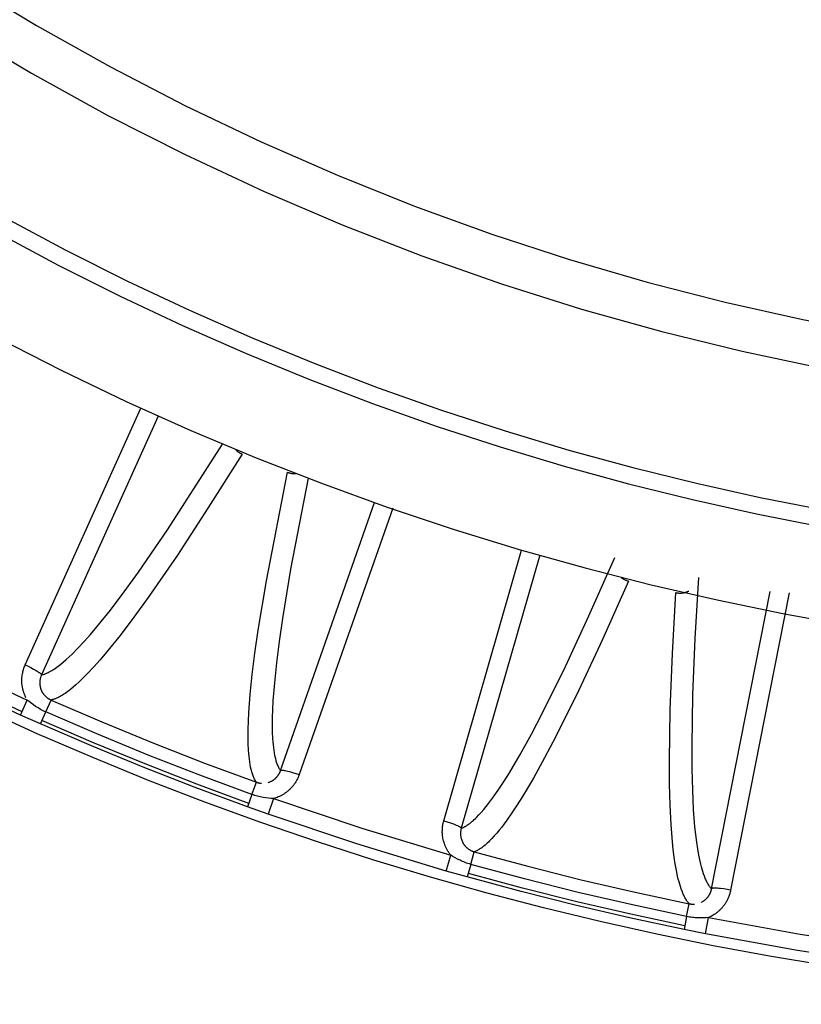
# Model space of a CAD drawing. Header units: millimetres. Extents: x -2637 to -1637, y 678 to 1678.
# Tile 257 of 348: x -2068 to -2047, y 1347 to 1373. Entities that reach past the tile are written whole.
import ezdxf

# ---------------------------------------------------------------- set-up
doc = ezdxf.new("R2010")
doc.units = ezdxf.units.MM
doc.layers.add('Make2D$B.SHOW mini', color=7, linetype='Continuous', true_color=0x000000)

msp = doc.modelspace()

# ---------------------------------------------------------------- linework, layer by layer
at = {"layer": 'Make2D$B.SHOW mini', "color": 18, "lineweight": -3, "true_color": 0x000000}
for points in [[(-2069.529, 1374.188), (-2067.608, 1373.024), (-2065.657, 1371.93), (-2063.681, 1370.907), (-2061.683, 1369.954), (-2059.667, 1369.072), (-2057.636, 1368.262), (-2055.595, 1367.523), (-2053.546, 1366.855), (-2051.493, 1366.257), (-2049.439, 1365.729), (-2047.388, 1365.27), (-2045.343, 1364.879), (-2043.307, 1364.554), (-2041.282, 1364.293), (-2039.272, 1364.096), (-2037.278, 1363.961)], [(-2069.735, 1372.949), (-2067.748, 1371.765), (-2065.732, 1370.654), (-2063.689, 1369.617), (-2061.625, 1368.653), (-2059.542, 1367.764), (-2057.445, 1366.95), (-2055.338, 1366.21), (-2053.225, 1365.544), (-2051.108, 1364.952), (-2048.992, 1364.432), (-2046.88, 1363.983), (-2044.775, 1363.605), (-2042.68, 1363.295), (-2040.599, 1363.053), (-2038.534, 1362.876), (-2036.487, 1362.762)], [(-2068.451, 1367.957), (-2066.839, 1367.097), (-2065.213, 1366.282), (-2063.574, 1365.511), (-2061.923, 1364.785), (-2060.263, 1364.104), (-2058.594, 1363.467), (-2056.92, 1362.875), (-2055.242, 1362.328), (-2053.56, 1361.824), (-2051.878, 1361.365), (-2050.196, 1360.949), (-2048.516, 1360.576), (-2046.84, 1360.245), (-2045.168, 1359.956), (-2043.503, 1359.708), (-2041.846, 1359.5), (-2040.197, 1359.332), (-2038.559, 1359.203), (-2036.932, 1359.112), (-2035.318, 1359.059)], [(-2068.664, 1367.568), (-2067.043, 1366.704), (-2065.406, 1365.884), (-2063.757, 1365.108), (-2062.096, 1364.378), (-2060.426, 1363.692), (-2058.747, 1363.052), (-2057.063, 1362.456), (-2055.374, 1361.905), (-2053.682, 1361.399), (-2051.989, 1360.936), (-2050.297, 1360.518), (-2048.607, 1360.142), (-2046.92, 1359.809), (-2045.238, 1359.518), (-2043.563, 1359.269), (-2041.895, 1359.06), (-2040.237, 1358.891), (-2038.589, 1358.762), (-2036.952, 1358.67), (-2035.328, 1358.616)], [(-2068.627, 1364.776), (-2066.944, 1363.918), (-2065.246, 1363.105), (-2063.537, 1362.339), (-2061.818, 1361.619), (-2060.09, 1360.946), (-2058.356, 1360.319), (-2056.617, 1359.738), (-2054.876, 1359.202), (-2053.133, 1358.713), (-2051.39, 1358.268), (-2049.649, 1357.868), (-2047.912, 1357.512), (-2046.18, 1357.199), (-2044.454, 1356.928), (-2042.736, 1356.7), (-2041.027, 1356.513), (-2039.329, 1356.366), (-2037.642, 1356.259), (-2035.968, 1356.19)], [(-2067.91, 1356.155), (-2064.858, 1362.927)], [(-2064.403, 1362.721), (-2067.48, 1355.891)], [(-2067.48, 1355.891), (-2067.467, 1355.894), (-2067.453, 1355.898), (-2067.439, 1355.901), (-2067.424, 1355.906), (-2067.41, 1355.91), (-2067.395, 1355.915), (-2067.381, 1355.921), (-2067.366, 1355.926), (-2067.351, 1355.933), (-2067.336, 1355.939), (-2067.305, 1355.953), (-2067.274, 1355.969), (-2067.242, 1355.986), (-2067.21, 1356.005), (-2067.177, 1356.025), (-2067.144, 1356.046), (-2067.11, 1356.069), (-2067.076, 1356.093), (-2067.042, 1356.118), (-2066.971, 1356.172), (-2066.899, 1356.232), (-2066.826, 1356.296), (-2066.751, 1356.364), (-2066.674, 1356.437), (-2066.517, 1356.595), (-2066.355, 1356.769), (-2066.188, 1356.958), (-2066.016, 1357.16), (-2065.663, 1357.601), (-2065.296, 1358.085), (-2064.921, 1358.604), (-2064.152, 1359.723), (-2062.701, 1361.983)], [(-2062.187, 1361.718), (-2063.086, 1360.287), (-2063.892, 1359.054), (-2064.663, 1357.935), (-2065.039, 1357.416), (-2065.407, 1356.932), (-2065.761, 1356.492), (-2065.933, 1356.29), (-2066.1, 1356.102), (-2066.263, 1355.928), (-2066.343, 1355.848), (-2066.421, 1355.771), (-2066.498, 1355.698), (-2066.573, 1355.63), (-2066.647, 1355.566), (-2066.719, 1355.507), (-2066.789, 1355.453), (-2066.824, 1355.428), (-2066.858, 1355.404), (-2066.892, 1355.382), (-2066.925, 1355.361), (-2066.958, 1355.341), (-2066.99, 1355.322), (-2067.022, 1355.305), (-2067.053, 1355.29), (-2067.084, 1355.276), (-2067.099, 1355.27), (-2067.114, 1355.263), (-2067.129, 1355.258), (-2067.144, 1355.252), (-2067.158, 1355.248), (-2067.173, 1355.243), (-2067.187, 1355.239), (-2067.201, 1355.235), (-2067.215, 1355.232), (-2067.229, 1355.229)], [(-2062.363, 1361.841), (-2062.356, 1361.834), (-2062.35, 1361.827), (-2062.341, 1361.819), (-2062.332, 1361.81), (-2062.323, 1361.802), (-2062.314, 1361.794), (-2062.305, 1361.787), (-2062.295, 1361.779), (-2062.285, 1361.772), (-2062.275, 1361.765), (-2062.265, 1361.758), (-2062.254, 1361.752), (-2062.243, 1361.746), (-2062.233, 1361.74), (-2062.221, 1361.734), (-2062.21, 1361.729), (-2062.198, 1361.723), (-2062.187, 1361.718)], [(-2061.81, 1353.061), (-2061.816, 1353.07), (-2061.822, 1353.079), (-2061.828, 1353.089), (-2061.834, 1353.098), (-2061.845, 1353.118), (-2061.856, 1353.139), (-2061.867, 1353.16), (-2061.877, 1353.183), (-2061.887, 1353.206), (-2061.896, 1353.231), (-2061.906, 1353.256), (-2061.915, 1353.283), (-2061.923, 1353.31), (-2061.931, 1353.338), (-2061.939, 1353.367), (-2061.947, 1353.397), (-2061.96, 1353.459), (-2061.973, 1353.525), (-2061.984, 1353.594), (-2061.994, 1353.666), (-2062.003, 1353.742), (-2062.01, 1353.821), (-2062.016, 1353.904), (-2062.024, 1354.078), (-2062.027, 1354.264), (-2062.025, 1354.463), (-2062.019, 1354.674), (-2062.008, 1354.896), (-2061.972, 1355.376), (-2061.918, 1355.9), (-2061.847, 1356.467), (-2061.76, 1357.073), (-2061.546, 1358.377), (-2060.986, 1361.238)], [(-2060.986, 1361.238), (-2060.974, 1361.234), (-2060.962, 1361.229), (-2060.95, 1361.226), (-2060.938, 1361.222), (-2060.926, 1361.219), (-2060.914, 1361.216), (-2060.902, 1361.213), (-2060.89, 1361.211), (-2060.878, 1361.209), (-2060.866, 1361.208), (-2060.854, 1361.206), (-2060.841, 1361.205), (-2060.829, 1361.205), (-2060.817, 1361.204), (-2060.805, 1361.204), (-2060.793, 1361.205), (-2060.782, 1361.205), (-2060.771, 1361.206)], [(-2061.171, 1353.368), (-2061.177, 1353.376), (-2061.183, 1353.386), (-2061.189, 1353.395), (-2061.195, 1353.404), (-2061.206, 1353.424), (-2061.217, 1353.445), (-2061.227, 1353.467), (-2061.237, 1353.49), (-2061.247, 1353.513), (-2061.257, 1353.538), (-2061.266, 1353.563), (-2061.274, 1353.59), (-2061.283, 1353.617), (-2061.291, 1353.645), (-2061.299, 1353.674), (-2061.306, 1353.704), (-2061.32, 1353.766), (-2061.332, 1353.832), (-2061.343, 1353.902), (-2061.352, 1353.974), (-2061.361, 1354.05), (-2061.367, 1354.129), (-2061.373, 1354.212), (-2061.381, 1354.386), (-2061.383, 1354.573), (-2061.381, 1354.772), (-2061.374, 1354.982), (-2061.363, 1355.205), (-2061.325, 1355.684), (-2061.271, 1356.208), (-2061.199, 1356.775), (-2061.112, 1357.381), (-2060.896, 1358.684), (-2060.43, 1361.081)], [(-2061.171, 1353.368), (-2058.69, 1360.436)], [(-2058.211, 1360.291), (-2060.678, 1353.262)], [(-2056.863, 1352.045), (-2054.808, 1359.183)], [(-2054.327, 1359.049), (-2056.4, 1351.845)], [(-2056.4, 1351.845), (-2056.387, 1351.85), (-2056.374, 1351.855), (-2056.36, 1351.861), (-2056.347, 1351.867), (-2056.333, 1351.874), (-2056.319, 1351.881), (-2056.306, 1351.889), (-2056.292, 1351.896), (-2056.278, 1351.905), (-2056.264, 1351.913), (-2056.235, 1351.932), (-2056.207, 1351.952), (-2056.178, 1351.973), (-2056.149, 1351.996), (-2056.119, 1352.021), (-2056.089, 1352.046), (-2056.059, 1352.074), (-2056.029, 1352.102), (-2055.998, 1352.132), (-2055.937, 1352.196), (-2055.874, 1352.265), (-2055.81, 1352.339), (-2055.745, 1352.417), (-2055.68, 1352.5), (-2055.547, 1352.679), (-2055.411, 1352.875), (-2055.273, 1353.085), (-2055.132, 1353.31), (-2054.845, 1353.796), (-2054.551, 1354.328), (-2054.254, 1354.895), (-2053.652, 1356.112), (-2053.032, 1357.448), (-2052.348, 1358.993)], [(-2051.992, 1358.368), (-2052.678, 1356.822), (-2053.3, 1355.487), (-2053.903, 1354.27), (-2054.202, 1353.702), (-2054.496, 1353.171), (-2054.784, 1352.685), (-2054.926, 1352.461), (-2055.064, 1352.251), (-2055.201, 1352.056), (-2055.268, 1351.964), (-2055.334, 1351.877), (-2055.4, 1351.794), (-2055.465, 1351.716), (-2055.529, 1351.642), (-2055.592, 1351.574), (-2055.654, 1351.51), (-2055.685, 1351.48), (-2055.715, 1351.452), (-2055.745, 1351.425), (-2055.775, 1351.399), (-2055.805, 1351.375), (-2055.834, 1351.352), (-2055.863, 1351.331), (-2055.892, 1351.311), (-2055.92, 1351.293), (-2055.934, 1351.284), (-2055.948, 1351.276), (-2055.962, 1351.268), (-2055.976, 1351.261), (-2055.99, 1351.254), (-2056.003, 1351.247), (-2056.017, 1351.241), (-2056.03, 1351.236), (-2056.044, 1351.23), (-2056.057, 1351.225)], [(-2052.185, 1358.465), (-2052.177, 1358.459), (-2052.169, 1358.453), (-2052.16, 1358.445), (-2052.15, 1358.438), (-2052.139, 1358.432), (-2052.129, 1358.425), (-2052.119, 1358.419), (-2052.108, 1358.413), (-2052.097, 1358.407), (-2052.086, 1358.402), (-2052.075, 1358.396), (-2052.064, 1358.391), (-2052.052, 1358.387), (-2052.04, 1358.382), (-2052.029, 1358.378), (-2052.016, 1358.374), (-2052.004, 1358.371), (-2051.992, 1358.368)], [(-2049.795, 1350.247), (-2049.802, 1350.254), (-2049.809, 1350.262), (-2049.822, 1350.277), (-2049.835, 1350.294), (-2049.847, 1350.311), (-2049.86, 1350.329), (-2049.872, 1350.348), (-2049.884, 1350.368), (-2049.896, 1350.388), (-2049.908, 1350.41), (-2049.92, 1350.432), (-2049.931, 1350.455), (-2049.942, 1350.479), (-2049.953, 1350.504), (-2049.964, 1350.53), (-2049.986, 1350.583), (-2050.006, 1350.64), (-2050.026, 1350.701), (-2050.045, 1350.764), (-2050.064, 1350.831), (-2050.082, 1350.902), (-2050.099, 1350.975), (-2050.131, 1351.132), (-2050.161, 1351.301), (-2050.188, 1351.483), (-2050.212, 1351.678), (-2050.234, 1351.887), (-2050.269, 1352.342), (-2050.293, 1352.851), (-2050.307, 1353.412), (-2050.31, 1354.022), (-2050.287, 1355.367), (-2050.226, 1356.851), (-2050.132, 1358.457)], [(-2050.384, 1349.853), (-2050.391, 1349.86), (-2050.397, 1349.868), (-2050.41, 1349.883), (-2050.423, 1349.899), (-2050.436, 1349.916), (-2050.449, 1349.934), (-2050.461, 1349.953), (-2050.473, 1349.973), (-2050.485, 1349.993), (-2050.497, 1350.015), (-2050.509, 1350.037), (-2050.521, 1350.06), (-2050.532, 1350.084), (-2050.543, 1350.109), (-2050.554, 1350.134), (-2050.576, 1350.188), (-2050.597, 1350.245), (-2050.617, 1350.305), (-2050.636, 1350.368), (-2050.655, 1350.435), (-2050.673, 1350.505), (-2050.691, 1350.578), (-2050.724, 1350.735), (-2050.754, 1350.904), (-2050.781, 1351.086), (-2050.806, 1351.281), (-2050.828, 1351.489), (-2050.864, 1351.945), (-2050.889, 1352.453), (-2050.904, 1353.015), (-2050.908, 1353.624), (-2050.887, 1354.97), (-2050.828, 1356.455), (-2050.735, 1358.064)], [(-2050.735, 1358.064), (-2050.723, 1358.061), (-2050.71, 1358.058), (-2050.698, 1358.056), (-2050.685, 1358.055), (-2050.673, 1358.053), (-2050.66, 1358.052), (-2050.648, 1358.051), (-2050.636, 1358.051), (-2050.624, 1358.051), (-2050.612, 1358.051), (-2050.599, 1358.051), (-2050.587, 1358.052), (-2050.575, 1358.053), (-2050.563, 1358.054), (-2050.551, 1358.056), (-2050.539, 1358.058), (-2050.53, 1358.06), (-2050.521, 1358.061), (-2050.512, 1358.063), (-2050.503, 1358.066), (-2050.494, 1358.068), (-2050.485, 1358.07), (-2050.476, 1358.073), (-2050.467, 1358.076), (-2050.458, 1358.079), (-2050.45, 1358.082), (-2050.441, 1358.086), (-2050.432, 1358.089), (-2050.423, 1358.093), (-2050.415, 1358.097), (-2050.406, 1358.101), (-2050.398, 1358.105)], [(-2049.795, 1350.247), (-2048.25, 1358.093)], [(-2047.748, 1358.059), (-2049.293, 1350.213)], [(-2072.274, 1357.374), (-2070.081, 1356.269), (-2067.856, 1355.229)], [(-2067.994, 1354.921), (-2070.222, 1355.962), (-2072.43, 1357.075)], [(-2068.034, 1354.832), (-2070.27, 1355.878), (-2072.475, 1356.989)], [(-2067.89, 1355.29), (-2067.901, 1355.313), (-2067.912, 1355.336), (-2067.921, 1355.358), (-2067.93, 1355.381), (-2067.938, 1355.4), (-2067.944, 1355.419), (-2067.95, 1355.437), (-2067.956, 1355.456), (-2067.962, 1355.474), (-2067.966, 1355.493), (-2067.971, 1355.511), (-2067.975, 1355.529), (-2067.979, 1355.547), (-2067.982, 1355.564), (-2067.985, 1355.582), (-2067.988, 1355.599), (-2067.992, 1355.633), (-2067.995, 1355.667), (-2067.997, 1355.7), (-2067.998, 1355.732), (-2067.998, 1355.764), (-2067.997, 1355.795), (-2067.995, 1355.826), (-2067.992, 1355.857), (-2067.988, 1355.887), (-2067.983, 1355.917), (-2067.977, 1355.947), (-2067.97, 1355.977), (-2067.963, 1356.007), (-2067.954, 1356.036), (-2067.945, 1356.066), (-2067.934, 1356.096), (-2067.922, 1356.125), (-2067.91, 1356.155)], [(-2067.91, 1356.155), (-2067.836, 1356.121), (-2067.762, 1356.084), (-2067.69, 1356.046), (-2067.656, 1356.028), (-2067.624, 1356.009), (-2067.595, 1355.992), (-2067.568, 1355.975), (-2067.545, 1355.959), (-2067.535, 1355.952), (-2067.526, 1355.945), (-2067.517, 1355.938), (-2067.51, 1355.932), (-2067.506, 1355.929), (-2067.503, 1355.926), (-2067.5, 1355.923), (-2067.497, 1355.92), (-2067.494, 1355.918), (-2067.492, 1355.915), (-2067.49, 1355.913), (-2067.488, 1355.91), (-2067.487, 1355.909), (-2067.486, 1355.908), (-2067.486, 1355.907), (-2067.485, 1355.906), (-2067.484, 1355.905), (-2067.484, 1355.904), (-2067.483, 1355.903), (-2067.483, 1355.902)], [(-2067.48, 1355.891), (-2067.487, 1355.876), (-2067.493, 1355.861), (-2067.499, 1355.845), (-2067.504, 1355.83), (-2067.508, 1355.815), (-2067.512, 1355.799), (-2067.515, 1355.784), (-2067.518, 1355.768), (-2067.521, 1355.753), (-2067.523, 1355.737), (-2067.524, 1355.721), (-2067.525, 1355.705), (-2067.525, 1355.689), (-2067.525, 1355.672), (-2067.525, 1355.655), (-2067.523, 1355.638), (-2067.523, 1355.629), (-2067.521, 1355.621), (-2067.52, 1355.612), (-2067.519, 1355.603), (-2067.517, 1355.594), (-2067.516, 1355.584), (-2067.514, 1355.575), (-2067.511, 1355.566), (-2067.509, 1355.556), (-2067.506, 1355.547), (-2067.504, 1355.537), (-2067.5, 1355.528), (-2067.497, 1355.518), (-2067.494, 1355.508), (-2067.49, 1355.498), (-2067.486, 1355.489), (-2067.481, 1355.479), (-2067.477, 1355.469), (-2067.472, 1355.459), (-2067.467, 1355.449), (-2067.461, 1355.439), (-2067.456, 1355.429), (-2067.45, 1355.42), (-2067.444, 1355.41), (-2067.437, 1355.4), (-2067.43, 1355.391), (-2067.423, 1355.382), (-2067.416, 1355.372), (-2067.409, 1355.363), (-2067.401, 1355.354), (-2067.393, 1355.345), (-2067.385, 1355.337), (-2067.376, 1355.328), (-2067.368, 1355.32), (-2067.359, 1355.312), (-2067.35, 1355.304), (-2067.34, 1355.297), (-2067.331, 1355.289), (-2067.321, 1355.282), (-2067.312, 1355.275), (-2067.302, 1355.268), (-2067.292, 1355.262), (-2067.282, 1355.256), (-2067.271, 1355.25), (-2067.261, 1355.244), (-2067.251, 1355.239), (-2067.24, 1355.234), (-2067.229, 1355.229)], [(-2068.034, 1354.832), (-2067.856, 1355.229)], [(-2067.368, 1354.914), (-2067.404, 1354.93), (-2067.439, 1354.947), (-2067.473, 1354.964), (-2067.506, 1354.982), (-2067.539, 1355.001), (-2067.571, 1355.021), (-2067.603, 1355.04), (-2067.634, 1355.061), (-2067.693, 1355.102), (-2067.75, 1355.144), (-2067.804, 1355.186), (-2067.856, 1355.229)], [(-2067.368, 1354.914), (-2067.229, 1355.229)], [(-2067.229, 1355.229), (-2065.889, 1354.651), (-2064.538, 1354.097), (-2063.179, 1353.567), (-2061.81, 1353.061)], [(-2033.717, 1347.201), (-2036.566, 1347.25), (-2039.45, 1347.397), (-2042.365, 1347.648), (-2043.832, 1347.813), (-2045.306, 1348.005), (-2046.784, 1348.224), (-2048.267, 1348.472), (-2049.753, 1348.747), (-2051.243, 1349.051), (-2052.735, 1349.383), (-2054.228, 1349.745), (-2055.722, 1350.136), (-2057.215, 1350.557), (-2058.708, 1351.007), (-2060.199, 1351.487), (-2061.687, 1351.997), (-2063.172, 1352.538), (-2064.652, 1353.108), (-2066.127, 1353.709), (-2067.596, 1354.34), (-2069.057, 1355.002)], [(-2067.507, 1354.599), (-2067.368, 1354.914)], [(-2061.926, 1352.737), (-2063.301, 1353.245), (-2064.666, 1353.777), (-2066.023, 1354.334), (-2067.368, 1354.914)], [(-2067.507, 1354.599), (-2068.034, 1354.832)], [(-2062.008, 1352.503), (-2063.38, 1353.01), (-2064.748, 1353.543), (-2066.111, 1354.102), (-2067.469, 1354.687)], [(-2062.043, 1352.413), (-2063.423, 1352.923), (-2064.794, 1353.458), (-2066.156, 1354.016), (-2067.507, 1354.599)], [(-2061.498, 1353.053), (-2061.482, 1353.058), (-2061.467, 1353.063), (-2061.452, 1353.07), (-2061.436, 1353.076), (-2061.421, 1353.084), (-2061.405, 1353.091), (-2061.398, 1353.096), (-2061.39, 1353.1), (-2061.383, 1353.105), (-2061.375, 1353.109), (-2061.367, 1353.114), (-2061.36, 1353.119), (-2061.352, 1353.125), (-2061.345, 1353.13), (-2061.337, 1353.136), (-2061.33, 1353.142), (-2061.323, 1353.148), (-2061.315, 1353.154), (-2061.308, 1353.16), (-2061.301, 1353.167), (-2061.294, 1353.174), (-2061.287, 1353.181), (-2061.28, 1353.188), (-2061.273, 1353.196), (-2061.266, 1353.203), (-2061.259, 1353.211), (-2061.253, 1353.219), (-2061.246, 1353.227), (-2061.24, 1353.236), (-2061.234, 1353.245), (-2061.228, 1353.254), (-2061.222, 1353.263), (-2061.216, 1353.272), (-2061.21, 1353.282), (-2061.205, 1353.292), (-2061.199, 1353.302), (-2061.194, 1353.312), (-2061.189, 1353.323), (-2061.184, 1353.334), (-2061.18, 1353.345), (-2061.175, 1353.356), (-2061.171, 1353.368)], [(-2061.171, 1353.368), (-2061.171, 1353.368), (-2061.171, 1353.368), (-2061.17, 1353.368), (-2061.17, 1353.369), (-2061.17, 1353.369), (-2061.17, 1353.369), (-2061.169, 1353.37), (-2061.169, 1353.37), (-2061.169, 1353.37), (-2061.169, 1353.37), (-2061.168, 1353.371), (-2061.168, 1353.371), (-2061.168, 1353.371), (-2061.167, 1353.372), (-2061.167, 1353.372), (-2061.166, 1353.372), (-2061.166, 1353.372), (-2061.166, 1353.373), (-2061.165, 1353.373), (-2061.165, 1353.373), (-2061.164, 1353.373), (-2061.164, 1353.373), (-2061.163, 1353.374), (-2061.163, 1353.374), (-2061.162, 1353.374), (-2061.161, 1353.374), (-2061.16, 1353.375), (-2061.159, 1353.375), (-2061.158, 1353.375), (-2061.156, 1353.376), (-2061.155, 1353.376), (-2061.153, 1353.376), (-2061.152, 1353.376), (-2061.15, 1353.377), (-2061.148, 1353.377), (-2061.145, 1353.377), (-2061.141, 1353.377), (-2061.137, 1353.377), (-2061.132, 1353.377), (-2061.127, 1353.377), (-2061.122, 1353.377), (-2061.117, 1353.377), (-2061.105, 1353.376), (-2061.093, 1353.374), (-2061.079, 1353.372), (-2061.064, 1353.37), (-2061.049, 1353.367), (-2061.015, 1353.361), (-2060.977, 1353.352), (-2060.937, 1353.342), (-2060.852, 1353.318), (-2060.764, 1353.291), (-2060.678, 1353.262)], [(-2060.678, 1353.262), (-2060.687, 1353.238), (-2060.696, 1353.215), (-2060.706, 1353.192), (-2060.716, 1353.17), (-2060.727, 1353.148), (-2060.737, 1353.127), (-2060.749, 1353.107), (-2060.76, 1353.086), (-2060.772, 1353.067), (-2060.784, 1353.048), (-2060.797, 1353.029), (-2060.809, 1353.011), (-2060.822, 1352.993), (-2060.836, 1352.976), (-2060.849, 1352.959), (-2060.863, 1352.942), (-2060.877, 1352.927), (-2060.891, 1352.911), (-2060.905, 1352.896), (-2060.92, 1352.881), (-2060.934, 1352.867), (-2060.949, 1352.854), (-2060.964, 1352.84), (-2060.979, 1352.827), (-2060.994, 1352.815), (-2061.009, 1352.803), (-2061.025, 1352.791), (-2061.04, 1352.78), (-2061.056, 1352.769), (-2061.071, 1352.758), (-2061.087, 1352.748), (-2061.103, 1352.738), (-2061.118, 1352.729), (-2061.134, 1352.72), (-2061.15, 1352.711), (-2061.166, 1352.703), (-2061.182, 1352.695), (-2061.198, 1352.687), (-2061.23, 1352.673), (-2061.261, 1352.66), (-2061.293, 1352.649), (-2061.325, 1352.638), (-2061.356, 1352.629)], [(-2061.926, 1352.737), (-2061.81, 1353.061)], [(-2061.81, 1353.061), (-2061.801, 1353.058), (-2061.792, 1353.055), (-2061.783, 1353.052), (-2061.774, 1353.05), (-2061.765, 1353.048), (-2061.757, 1353.046), (-2061.74, 1353.042), (-2061.724, 1353.039), (-2061.708, 1353.036), (-2061.692, 1353.035), (-2061.677, 1353.033)], [(-2061.926, 1352.737), (-2062.043, 1352.413)], [(-2061.356, 1352.629), (-2061.423, 1352.634), (-2061.491, 1352.641), (-2061.561, 1352.649), (-2061.633, 1352.66), (-2061.669, 1352.667), (-2061.706, 1352.674), (-2061.742, 1352.683), (-2061.779, 1352.692), (-2061.816, 1352.702), (-2061.853, 1352.712), (-2061.889, 1352.724), (-2061.926, 1352.737)], [(-2061.356, 1352.629), (-2061.501, 1352.219)], [(-2061.356, 1352.629), (-2059.028, 1351.848), (-2056.677, 1351.136)], [(-2061.501, 1352.219), (-2062.043, 1352.413)], [(-2056.797, 1350.718), (-2059.16, 1351.434), (-2061.501, 1352.219)], [(-2056.677, 1351.136), (-2056.691, 1351.153), (-2056.704, 1351.171), (-2056.717, 1351.188), (-2056.729, 1351.206), (-2056.741, 1351.223), (-2056.752, 1351.241), (-2056.763, 1351.258), (-2056.773, 1351.276), (-2056.783, 1351.294), (-2056.792, 1351.311), (-2056.801, 1351.329), (-2056.809, 1351.346), (-2056.817, 1351.364), (-2056.825, 1351.381), (-2056.832, 1351.399), (-2056.838, 1351.416), (-2056.844, 1351.433), (-2056.85, 1351.45), (-2056.856, 1351.467), (-2056.861, 1351.484), (-2056.87, 1351.517), (-2056.878, 1351.549), (-2056.885, 1351.582), (-2056.89, 1351.614), (-2056.894, 1351.645), (-2056.898, 1351.677), (-2056.9, 1351.708), (-2056.902, 1351.738), (-2056.902, 1351.769), (-2056.901, 1351.799), (-2056.9, 1351.83), (-2056.898, 1351.86), (-2056.894, 1351.891), (-2056.89, 1351.921), (-2056.885, 1351.952), (-2056.878, 1351.983), (-2056.871, 1352.014), (-2056.863, 1352.045)], [(-2056.863, 1352.045), (-2056.777, 1352.019), (-2056.689, 1351.99), (-2056.606, 1351.96), (-2056.567, 1351.945), (-2056.532, 1351.93), (-2056.5, 1351.916), (-2056.486, 1351.909), (-2056.472, 1351.902), (-2056.46, 1351.896), (-2056.449, 1351.89), (-2056.439, 1351.884), (-2056.435, 1351.881), (-2056.43, 1351.878), (-2056.426, 1351.876), (-2056.423, 1351.873), (-2056.419, 1351.87), (-2056.416, 1351.868), (-2056.413, 1351.866), (-2056.412, 1351.864), (-2056.411, 1351.863), (-2056.41, 1351.862), (-2056.409, 1351.861), (-2056.408, 1351.86), (-2056.407, 1351.859), (-2056.406, 1351.858), (-2056.405, 1351.857), (-2056.404, 1351.856), (-2056.404, 1351.856), (-2056.404, 1351.855), (-2056.403, 1351.855), (-2056.403, 1351.854), (-2056.403, 1351.854), (-2056.402, 1351.853), (-2056.402, 1351.853), (-2056.402, 1351.852), (-2056.402, 1351.852), (-2056.402, 1351.851), (-2056.401, 1351.851), (-2056.401, 1351.85), (-2056.401, 1351.85), (-2056.401, 1351.85), (-2056.401, 1351.849), (-2056.401, 1351.849), (-2056.401, 1351.848), (-2056.4, 1351.848), (-2056.4, 1351.848), (-2056.4, 1351.847), (-2056.4, 1351.847), (-2056.4, 1351.846), (-2056.4, 1351.846), (-2056.4, 1351.846), (-2056.4, 1351.845), (-2056.4, 1351.845)], [(-2056.4, 1351.845), (-2056.405, 1351.829), (-2056.409, 1351.813), (-2056.412, 1351.797), (-2056.414, 1351.781), (-2056.417, 1351.765), (-2056.418, 1351.75), (-2056.42, 1351.734), (-2056.42, 1351.718), (-2056.42, 1351.702), (-2056.42, 1351.687), (-2056.419, 1351.671), (-2056.418, 1351.654), (-2056.416, 1351.638), (-2056.414, 1351.622), (-2056.41, 1351.605), (-2056.407, 1351.588), (-2056.405, 1351.58), (-2056.402, 1351.571), (-2056.4, 1351.563), (-2056.397, 1351.554), (-2056.394, 1351.545), (-2056.391, 1351.536), (-2056.388, 1351.528), (-2056.385, 1351.519), (-2056.381, 1351.51), (-2056.377, 1351.501), (-2056.373, 1351.492), (-2056.368, 1351.482), (-2056.364, 1351.473), (-2056.359, 1351.464), (-2056.354, 1351.455), (-2056.348, 1351.446), (-2056.342, 1351.437), (-2056.336, 1351.428), (-2056.33, 1351.418), (-2056.324, 1351.409), (-2056.317, 1351.4), (-2056.31, 1351.392), (-2056.303, 1351.383), (-2056.295, 1351.374), (-2056.287, 1351.366), (-2056.279, 1351.357), (-2056.271, 1351.349), (-2056.263, 1351.341), (-2056.254, 1351.333), (-2056.245, 1351.325), (-2056.236, 1351.317), (-2056.226, 1351.31), (-2056.217, 1351.303), (-2056.207, 1351.296), (-2056.197, 1351.289), (-2056.187, 1351.283), (-2056.177, 1351.277), (-2056.167, 1351.271), (-2056.156, 1351.265), (-2056.145, 1351.259), (-2056.135, 1351.254), (-2056.124, 1351.249), (-2056.113, 1351.245), (-2056.102, 1351.24), (-2056.091, 1351.236), (-2056.08, 1351.232), (-2056.068, 1351.229), (-2056.057, 1351.225)], [(-2056.797, 1350.718), (-2056.677, 1351.136)], [(-2056.15, 1350.893), (-2056.188, 1350.904), (-2056.224, 1350.916), (-2056.261, 1350.929), (-2056.296, 1350.942), (-2056.332, 1350.956), (-2056.366, 1350.97), (-2056.4, 1350.985), (-2056.434, 1351.001), (-2056.498, 1351.033), (-2056.56, 1351.067), (-2056.62, 1351.101), (-2056.677, 1351.136)], [(-2056.15, 1350.893), (-2056.057, 1351.225)], [(-2056.057, 1351.225), (-2054.648, 1350.845), (-2053.233, 1350.489), (-2051.811, 1350.159), (-2050.384, 1349.853)], [(-2056.15, 1350.893), (-2056.243, 1350.562)], [(-2050.453, 1349.515), (-2051.886, 1349.822), (-2053.314, 1350.154), (-2054.735, 1350.511), (-2056.15, 1350.893)], [(-2056.243, 1350.562), (-2056.797, 1350.718)], [(-2050.522, 1349.178), (-2051.961, 1349.486), (-2053.395, 1349.819), (-2054.822, 1350.178), (-2056.243, 1350.562)], [(-2050.503, 1349.272), (-2051.928, 1349.577), (-2053.355, 1349.909), (-2054.783, 1350.268), (-2056.211, 1350.653)], [(-2050.074, 1349.889), (-2050.06, 1349.896), (-2050.045, 1349.904), (-2050.031, 1349.912), (-2050.016, 1349.921), (-2050.002, 1349.93), (-2049.988, 1349.94), (-2049.981, 1349.946), (-2049.974, 1349.951), (-2049.967, 1349.957), (-2049.96, 1349.963), (-2049.954, 1349.969), (-2049.947, 1349.975), (-2049.94, 1349.981), (-2049.934, 1349.987), (-2049.927, 1349.994), (-2049.921, 1350.001), (-2049.914, 1350.008), (-2049.908, 1350.015), (-2049.902, 1350.023), (-2049.895, 1350.03), (-2049.889, 1350.038), (-2049.883, 1350.046), (-2049.878, 1350.054), (-2049.872, 1350.062), (-2049.866, 1350.071), (-2049.861, 1350.08), (-2049.855, 1350.089), (-2049.85, 1350.098), (-2049.845, 1350.107), (-2049.84, 1350.116), (-2049.835, 1350.126), (-2049.831, 1350.136), (-2049.826, 1350.146), (-2049.822, 1350.157), (-2049.818, 1350.167), (-2049.814, 1350.178), (-2049.81, 1350.189), (-2049.807, 1350.2), (-2049.804, 1350.212), (-2049.801, 1350.223), (-2049.798, 1350.235), (-2049.795, 1350.247)], [(-2049.293, 1350.213), (-2049.381, 1350.23), (-2049.472, 1350.244), (-2049.56, 1350.255), (-2049.601, 1350.259), (-2049.64, 1350.263), (-2049.674, 1350.264), (-2049.69, 1350.265), (-2049.705, 1350.265), (-2049.719, 1350.265), (-2049.732, 1350.265), (-2049.743, 1350.264), (-2049.749, 1350.263), (-2049.754, 1350.263), (-2049.758, 1350.262), (-2049.763, 1350.262), (-2049.767, 1350.261), (-2049.771, 1350.26), (-2049.774, 1350.259), (-2049.776, 1350.259), (-2049.778, 1350.259), (-2049.779, 1350.258), (-2049.781, 1350.258), (-2049.782, 1350.257), (-2049.783, 1350.257), (-2049.785, 1350.256), (-2049.786, 1350.256), (-2049.787, 1350.255), (-2049.787, 1350.255), (-2049.788, 1350.255), (-2049.788, 1350.254), (-2049.789, 1350.254), (-2049.789, 1350.254), (-2049.79, 1350.253), (-2049.79, 1350.253), (-2049.791, 1350.253), (-2049.791, 1350.253), (-2049.792, 1350.252), (-2049.792, 1350.252), (-2049.792, 1350.252), (-2049.793, 1350.251), (-2049.793, 1350.251), (-2049.793, 1350.251), (-2049.793, 1350.25), (-2049.794, 1350.25), (-2049.794, 1350.25), (-2049.794, 1350.249), (-2049.794, 1350.249), (-2049.795, 1350.249), (-2049.795, 1350.248), (-2049.795, 1350.248), (-2049.795, 1350.248), (-2049.795, 1350.247), (-2049.795, 1350.247)], [(-2049.293, 1350.213), (-2049.298, 1350.188), (-2049.304, 1350.164), (-2049.31, 1350.14), (-2049.317, 1350.117), (-2049.324, 1350.094), (-2049.332, 1350.071), (-2049.34, 1350.049), (-2049.349, 1350.027), (-2049.358, 1350.006), (-2049.367, 1349.986), (-2049.377, 1349.965), (-2049.387, 1349.945), (-2049.397, 1349.926), (-2049.408, 1349.907), (-2049.418, 1349.888), (-2049.43, 1349.87), (-2049.441, 1349.853), (-2049.453, 1349.835), (-2049.465, 1349.818), (-2049.477, 1349.802), (-2049.49, 1349.786), (-2049.502, 1349.77), (-2049.515, 1349.755), (-2049.528, 1349.74), (-2049.541, 1349.725), (-2049.555, 1349.711), (-2049.568, 1349.697), (-2049.582, 1349.684), (-2049.596, 1349.671), (-2049.61, 1349.658), (-2049.624, 1349.646), (-2049.638, 1349.634), (-2049.652, 1349.623), (-2049.667, 1349.611), (-2049.681, 1349.601), (-2049.696, 1349.59), (-2049.71, 1349.58), (-2049.725, 1349.57), (-2049.754, 1349.552), (-2049.784, 1349.534), (-2049.814, 1349.518), (-2049.844, 1349.503), (-2049.874, 1349.49)], [(-2050.453, 1349.515), (-2050.384, 1349.853)], [(-2050.384, 1349.853), (-2050.374, 1349.851), (-2050.365, 1349.849), (-2050.356, 1349.848), (-2050.347, 1349.847), (-2050.338, 1349.846), (-2050.329, 1349.845), (-2050.312, 1349.844), (-2050.295, 1349.843), (-2050.279, 1349.843), (-2050.264, 1349.843), (-2050.249, 1349.844)], [(-2050.453, 1349.515), (-2050.522, 1349.178)], [(-2049.874, 1349.49), (-2049.94, 1349.485), (-2050.009, 1349.482), (-2050.079, 1349.481), (-2050.152, 1349.481), (-2050.189, 1349.483), (-2050.226, 1349.485), (-2050.263, 1349.488), (-2050.301, 1349.491), (-2050.339, 1349.496), (-2050.377, 1349.501), (-2050.415, 1349.508), (-2050.453, 1349.515)], [(-2049.958, 1349.064), (-2049.874, 1349.49)], [(-2049.874, 1349.49), (-2047.457, 1349.049), (-2045.029, 1348.679)], [(-2049.958, 1349.064), (-2050.522, 1349.178)], [(-2045.088, 1348.249), (-2047.529, 1348.62), (-2049.958, 1349.064)]]:
    msp.add_lwpolyline(points, dxfattribs=at)

doc.saveas('drawing.dxf')
